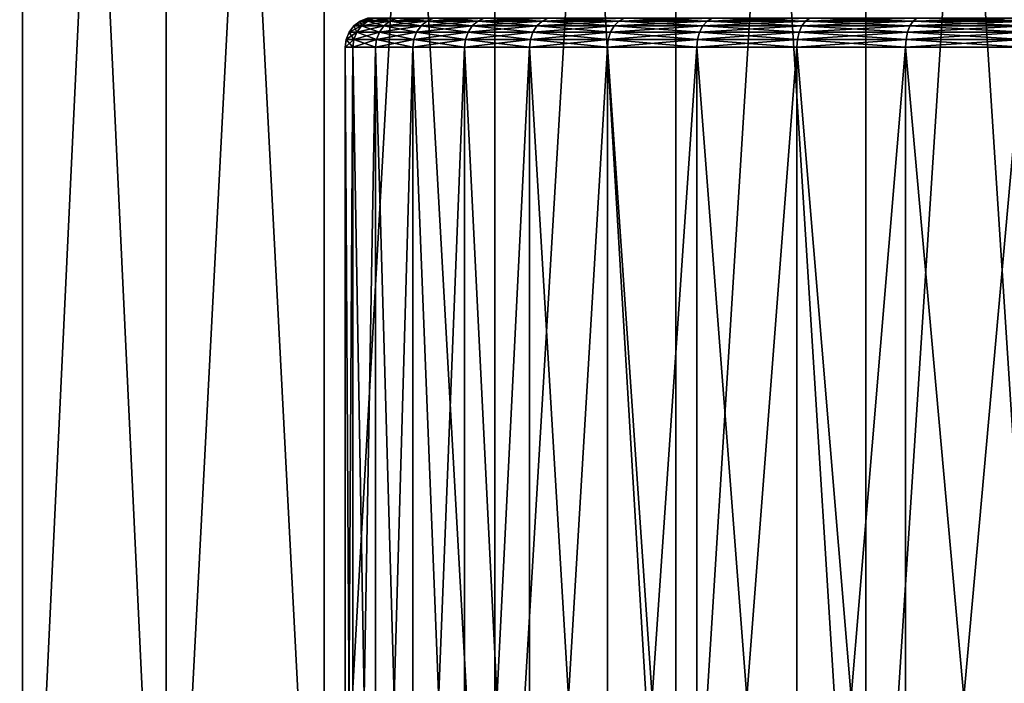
# Model space of a CAD drawing. Header units: metres. Extents: x -109 to 109, y -78 to 121.
# Tile 282 of 656: x -86.18 to -79.59, y 92.97 to 97.41. Entities that reach past the tile are written whole.
import ezdxf

# ---------------------------------------------------------------- set-up
doc = ezdxf.new("R2010")
doc.units = ezdxf.units.M
doc.layers.add('solid_508554_SW0001', color=7, linetype='CONTINUOUS')

msp = doc.modelspace()

# ---------------------------------------------------------------- linework, layer by layer
at = {"layer": 'solid_508554_SW0001'}
for points in [[(-87.017204, 109.825623, -24.358772), (-87.017212, 89.525627, -24.358774), (-86.160873, 89.525627, -23.301289)], [(-86.160873, 109.825623, -40.698708), (-86.160873, 89.525627, -40.698711), (-87.017212, 89.525627, -39.641224)], [(-86.160873, 109.825623, -40.698708), (-87.017212, 89.525627, -39.641224), (-87.017204, 109.825623, -39.641228)], [(-87.017204, 109.825623, -24.358772), (-86.160873, 89.525627, -23.301289), (-86.160873, 109.825623, -23.301292)], [(-86.160873, 109.825623, -23.301292), (-86.160873, 89.525627, -23.301289), (-85.198685, 89.525627, -22.339108)], [(-86.160873, 109.825623, -23.301292), (-85.198685, 89.525627, -22.339108), (-85.198708, 109.825623, -22.339127)], [(-85.198708, 109.825623, -41.660873), (-85.198685, 89.525627, -41.660892), (-86.160873, 89.525627, -40.698711)], [(-85.198708, 109.825623, -41.660873), (-86.160873, 89.525627, -40.698711), (-86.160873, 109.825623, -40.698708)], [(-85.198708, 109.825623, -22.339127), (-85.198685, 89.525627, -22.339108), (-84.141197, 89.525627, -21.482773)], [(-85.198708, 109.825623, -22.339127), (-84.141197, 89.525627, -21.482773), (-84.141228, 109.825623, -21.482794)], [(-84.141228, 109.825623, -42.517204), (-85.198685, 89.525627, -41.660892), (-85.198708, 109.825623, -41.660873)], [(-84.141228, 109.825623, -42.517204), (-84.141197, 89.525627, -42.517227), (-85.198685, 89.525627, -41.660892)], [(-84.141228, 109.825623, -21.482794), (-84.141197, 89.525627, -21.482773), (-82.999992, 89.525627, -20.741665)], [(-84.141228, 109.825623, -21.482794), (-82.999992, 89.525627, -20.741665), (-83.000015, 109.825623, -20.74168)], [(-83.000015, 109.825623, -43.25832), (-84.141197, 89.525627, -42.517227), (-84.141228, 109.825623, -42.517204)], [(-83.000015, 109.825623, -43.25832), (-82.999992, 89.525627, -43.258335), (-84.141197, 89.525627, -42.517227)], [(-83.000015, 109.825623, -20.74168), (-82.999992, 89.525627, -20.741665), (-81.787567, 89.525627, -20.123905)], [(-83.000015, 109.825623, -20.74168), (-81.787567, 89.525627, -20.123905), (-81.787582, 109.825623, -20.123913)], [(-81.787582, 109.825623, -43.876087), (-82.999992, 89.525627, -43.258335), (-83.000015, 109.825623, -43.25832)], [(-81.787582, 109.825623, -43.876087), (-81.787567, 89.525627, -43.876095), (-82.999992, 89.525627, -43.258335)], [(-81.787582, 109.825623, -20.123913), (-81.787567, 89.525627, -20.123905), (-80.517212, 89.525627, -19.636263)], [(-81.787582, 109.825623, -20.123913), (-80.517212, 89.525627, -19.636263), (-80.517212, 109.825623, -19.636263)], [(-80.517212, 109.825623, -44.363735), (-81.787567, 89.525627, -43.876095), (-81.787582, 109.825623, -43.876087)], [(-80.517212, 109.825623, -44.363735), (-80.517212, 89.525627, -44.363735), (-81.787567, 89.525627, -43.876095)], [(-80.517212, 109.825623, -19.636263), (-80.517212, 89.525627, -19.636263), (-79.20285, 89.525627, -19.284081)], [(-80.517212, 109.825623, -19.636263), (-79.20285, 89.525627, -19.284081), (-79.202827, 109.825623, -19.284077)], [(-79.202827, 109.825623, -44.715923), (-79.20285, 89.525627, -44.715919), (-80.517212, 89.525627, -44.363735)], [(-79.202827, 109.825623, -44.715923), (-80.517212, 89.525627, -44.363735), (-80.517212, 109.825623, -44.363735)], [(-83.900047, 97.398804, -32), (-83.941498, 97.366974, -32), (-83.891182, 97.366974, -32.863903)], [(-83.850006, 97.398804, -31.140907), (-83.941498, 97.366974, -32), (-83.900047, 97.398804, -32)], [(-83.850006, 97.398804, -31.140907), (-83.891182, 97.366974, -31.136095), (-83.941498, 97.366974, -32)], [(-83.851761, 97.418808, -32), (-83.900047, 97.398804, -32), (-83.850006, 97.398804, -32.859093)], [(-83.802055, 97.418808, -31.146513), (-83.900047, 97.398804, -32), (-83.851761, 97.418808, -32)], [(-83.802055, 97.418808, -31.146513), (-83.850006, 97.398804, -31.140907), (-83.900047, 97.398804, -32)], [(-83.850006, 97.398804, -32.859093), (-83.900047, 97.398804, -32), (-83.891182, 97.366974, -32.863903)], [(-83.850006, 97.398804, -32.859093), (-83.891182, 97.366974, -32.863903), (-83.740906, 97.366974, -33.716125)], [(-83.700577, 97.398804, -30.293432), (-83.740906, 97.366974, -30.283873), (-83.891182, 97.366974, -31.136095)], [(-83.850006, 97.398804, -31.140907), (-83.700577, 97.398804, -30.293432), (-83.891182, 97.366974, -31.136095)], [(-83.802055, 97.418808, -32.853489), (-83.851761, 97.418808, -32), (-83.850006, 97.398804, -32.859093)], [(-83.802055, 97.418808, -32.853489), (-83.850006, 97.398804, -32.859093), (-83.700577, 97.398804, -33.70657)], [(-83.653595, 97.418808, -30.304567), (-83.700577, 97.398804, -30.293432), (-83.850006, 97.398804, -31.140907)], [(-83.802055, 97.418808, -31.146513), (-83.653595, 97.418808, -30.304567), (-83.850006, 97.398804, -31.140907)], [(-83.700577, 97.398804, -33.70657), (-83.850006, 97.398804, -32.859093), (-83.740906, 97.366974, -33.716125)], [(-83.653595, 97.418808, -33.695435), (-83.802055, 97.418808, -32.853489), (-83.700577, 97.398804, -33.70657)], [(-83.700577, 97.398804, -33.70657), (-83.740906, 97.366974, -33.716125), (-83.492722, 97.366974, -34.545143)], [(-83.453766, 97.398804, -29.469036), (-83.492722, 97.366974, -29.454859), (-83.740906, 97.366974, -30.283873)], [(-83.700577, 97.398804, -30.293432), (-83.453766, 97.398804, -29.469036), (-83.740906, 97.366974, -30.283873)], [(-83.653595, 97.418808, -33.695435), (-83.700577, 97.398804, -33.70657), (-83.453766, 97.398804, -34.530964)], [(-83.408401, 97.418808, -29.485548), (-83.453766, 97.398804, -29.469036), (-83.700577, 97.398804, -30.293432)], [(-83.653595, 97.418808, -30.304567), (-83.408401, 97.418808, -29.485548), (-83.700577, 97.398804, -30.293432)], [(-83.453766, 97.398804, -34.530964), (-83.700577, 97.398804, -33.70657), (-83.492722, 97.366974, -34.545143)], [(-83.408401, 97.418808, -34.51445), (-83.653595, 97.418808, -33.695435), (-83.453766, 97.398804, -34.530964)], [(-83.453766, 97.398804, -34.530964), (-83.492722, 97.366974, -34.545143), (-83.149963, 97.366974, -35.339737)], [(-83.112923, 97.398804, -28.678865), (-83.149963, 97.366974, -28.660263), (-83.492722, 97.366974, -29.454859)], [(-83.453766, 97.398804, -29.469036), (-83.112923, 97.398804, -28.678865), (-83.492722, 97.366974, -29.454859)], [(-83.408401, 97.418808, -34.51445), (-83.453766, 97.398804, -34.530964), (-83.112923, 97.398804, -35.321133)], [(-83.069778, 97.418808, -28.700535), (-83.112923, 97.398804, -28.678865), (-83.453766, 97.398804, -29.469036)], [(-83.408401, 97.418808, -29.485548), (-83.069778, 97.418808, -28.700535), (-83.453766, 97.398804, -29.469036)], [(-83.112923, 97.398804, -35.321133), (-83.453766, 97.398804, -34.530964), (-83.149963, 97.366974, -35.339737)], [(-83.069778, 97.418808, -35.299465), (-83.408401, 97.418808, -34.51445), (-83.112923, 97.398804, -35.321133)], [(-83.112923, 97.398804, -35.321133), (-83.149963, 97.366974, -35.339737), (-82.717278, 97.366974, -36.089169)], [(-82.682648, 97.398804, -27.933609), (-82.717278, 97.366974, -27.910831), (-83.149963, 97.366974, -28.660263)], [(-83.112923, 97.398804, -28.678865), (-82.682648, 97.398804, -27.933609), (-83.149963, 97.366974, -28.660263)], [(-83.069778, 97.418808, -35.299465), (-83.112923, 97.398804, -35.321133), (-82.682648, 97.398804, -36.066391)], [(-82.642311, 97.418808, -27.96014), (-82.682648, 97.398804, -27.933609), (-83.112923, 97.398804, -28.678865)], [(-83.069778, 97.418808, -28.700535), (-82.642311, 97.418808, -27.96014), (-83.112923, 97.398804, -28.678865)], [(-82.682648, 97.398804, -36.066391), (-83.112923, 97.398804, -35.321133), (-82.717278, 97.366974, -36.089169)], [(-82.642311, 97.418808, -36.03986), (-83.069778, 97.418808, -35.299465), (-82.682648, 97.398804, -36.066391)], [(-82.682648, 97.398804, -36.066391), (-82.717278, 97.366974, -36.089169), (-82.200516, 97.366974, -36.783302)], [(-82.168762, 97.398804, -27.243343), (-82.200516, 97.366974, -27.2167), (-82.717278, 97.366974, -27.910831)], [(-82.682648, 97.398804, -27.933609), (-82.168762, 97.398804, -27.243343), (-82.717278, 97.366974, -27.910831)], [(-82.642311, 97.418808, -36.03986), (-82.682648, 97.398804, -36.066391), (-82.168762, 97.398804, -36.756657)], [(-82.131775, 97.418808, -27.274378), (-82.168762, 97.398804, -27.243343), (-82.682648, 97.398804, -27.933609)], [(-82.642311, 97.418808, -27.96014), (-82.131775, 97.418808, -27.274378), (-82.682648, 97.398804, -27.933609)], [(-82.168762, 97.398804, -36.756657), (-82.682648, 97.398804, -36.066391), (-82.200516, 97.366974, -36.783302)], [(-82.131775, 97.418808, -36.725624), (-82.642311, 97.418808, -36.03986), (-82.168762, 97.398804, -36.756657)], [(-82.168762, 97.398804, -36.756657), (-82.200516, 97.366974, -36.783302), (-81.606667, 97.366974, -37.412746)], [(-81.578217, 97.398804, -26.617401), (-81.606667, 97.366974, -26.587252), (-82.200516, 97.366974, -27.2167)], [(-82.168762, 97.398804, -27.243343), (-81.578217, 97.398804, -26.617401), (-82.200516, 97.366974, -27.2167)], [(-82.131775, 97.418808, -36.725624), (-82.168762, 97.398804, -36.756657), (-81.578217, 97.398804, -37.382599)], [(-81.54509, 97.418808, -26.652521), (-81.578217, 97.398804, -26.617401), (-82.168762, 97.398804, -27.243343)], [(-82.131775, 97.418808, -27.274378), (-81.54509, 97.418808, -26.652521), (-82.168762, 97.398804, -27.243343)], [(-81.578217, 97.398804, -37.382599), (-82.168762, 97.398804, -36.756657), (-81.606667, 97.366974, -37.412746)], [(-81.54509, 97.418808, -37.347481), (-82.131775, 97.418808, -36.725624), (-81.578217, 97.398804, -37.382599)], [(-81.578217, 97.398804, -37.382599), (-81.606667, 97.366974, -37.412746), (-80.943756, 97.366974, -37.968994)], [(-80.918999, 97.398804, -26.064253), (-80.943756, 97.366974, -26.031004), (-81.606667, 97.366974, -26.587252)], [(-81.578217, 97.398804, -26.617401), (-80.918999, 97.398804, -26.064253), (-81.606667, 97.366974, -26.587252)], [(-81.54509, 97.418808, -37.347481), (-81.578217, 97.398804, -37.382599), (-80.918999, 97.398804, -37.935749)], [(-80.890167, 97.418808, -26.10298), (-80.918999, 97.398804, -26.064253), (-81.578217, 97.398804, -26.617401)], [(-81.54509, 97.418808, -26.652521), (-80.890167, 97.418808, -26.10298), (-81.578217, 97.398804, -26.617401)], [(-80.918999, 97.398804, -37.935749), (-81.578217, 97.398804, -37.382599), (-80.943756, 97.366974, -37.968994)], [(-80.890167, 97.418808, -37.897018), (-81.54509, 97.418808, -37.347481), (-80.918999, 97.398804, -37.935749)], [(-80.918999, 97.398804, -37.935749), (-80.943756, 97.366974, -37.968994), (-80.220749, 97.366974, -38.444523)], [(-80.20002, 97.398804, -25.591373), (-80.220749, 97.366974, -25.555475), (-80.943756, 97.366974, -26.031004)], [(-80.918999, 97.398804, -26.064253), (-80.20002, 97.398804, -25.591373), (-80.943756, 97.366974, -26.031004)], [(-80.890167, 97.418808, -37.897018), (-80.918999, 97.398804, -37.935749), (-80.20002, 97.398804, -38.408627)], [(-80.17588, 97.418808, -25.633186), (-80.20002, 97.398804, -25.591373), (-80.918999, 97.398804, -26.064253)], [(-80.890167, 97.418808, -26.10298), (-80.17588, 97.418808, -25.633186), (-80.918999, 97.398804, -26.064253)], [(-80.20002, 97.398804, -38.408627), (-80.918999, 97.398804, -37.935749), (-80.220749, 97.366974, -38.444523)], [(-80.17588, 97.418808, -38.366814), (-80.890167, 97.418808, -37.897018), (-80.20002, 97.398804, -38.408627)], [(-80.20002, 97.398804, -38.408627), (-80.220749, 97.366974, -38.444523), (-79.447426, 97.366974, -38.832901)], [(-79.431007, 97.398804, -25.205158), (-79.447426, 97.366974, -25.167099), (-80.220749, 97.366974, -25.555475)], [(-80.20002, 97.398804, -25.591373), (-79.431007, 97.398804, -25.205158), (-80.220749, 97.366974, -25.555475)], [(-80.17588, 97.418808, -38.366814), (-80.20002, 97.398804, -38.408627), (-79.431007, 97.398804, -38.794842)], [(-79.411888, 97.418808, -25.249493), (-79.431007, 97.398804, -25.205158), (-80.20002, 97.398804, -25.591373)], [(-80.17588, 97.418808, -25.633186), (-79.411888, 97.418808, -25.249493), (-80.20002, 97.398804, -25.591373)], [(-79.431007, 97.398804, -38.794842), (-80.20002, 97.398804, -38.408627), (-79.447426, 97.366974, -38.832901)], [(-79.411888, 97.418808, -38.750507), (-80.17588, 97.418808, -38.366814), (-79.431007, 97.398804, -38.794842)], [(-83.973282, 97.325493, -32), (-83.99324, 97.277184, -32), (-83.942574, 97.277184, -32.869911)], [(-83.922752, 97.325493, -31.132404), (-83.99324, 97.277184, -32), (-83.973282, 97.325493, -32)], [(-83.922752, 97.325493, -31.132404), (-83.942574, 97.277184, -31.130089), (-83.99324, 97.277184, -32)], [(-83.941498, 97.366974, -32), (-83.973282, 97.325493, -32), (-83.922752, 97.325493, -32.867596)], [(-83.891182, 97.366974, -31.136095), (-83.973282, 97.325493, -32), (-83.941498, 97.366974, -32)], [(-83.891182, 97.366974, -31.136095), (-83.922752, 97.325493, -31.132404), (-83.973282, 97.325493, -32)], [(-83.922752, 97.325493, -32.867596), (-83.973282, 97.325493, -32), (-83.942574, 97.277184, -32.869911)], [(-83.922752, 97.325493, -32.867596), (-83.942574, 97.277184, -32.869911), (-83.79126, 97.277184, -33.728062)], [(-83.771843, 97.325493, -30.276543), (-83.79126, 97.277184, -30.27194), (-83.942574, 97.277184, -31.130089)], [(-83.922752, 97.325493, -31.132404), (-83.771843, 97.325493, -30.276543), (-83.942574, 97.277184, -31.130089)], [(-83.891182, 97.366974, -32.863903), (-83.941498, 97.366974, -32), (-83.922752, 97.325493, -32.867596)], [(-83.891182, 97.366974, -32.863903), (-83.922752, 97.325493, -32.867596), (-83.771843, 97.325493, -33.723457)], [(-83.740906, 97.366974, -30.283873), (-83.771843, 97.325493, -30.276543), (-83.922752, 97.325493, -31.132404)], [(-83.891182, 97.366974, -31.136095), (-83.740906, 97.366974, -30.283873), (-83.922752, 97.325493, -31.132404)], [(-83.771843, 97.325493, -33.723457), (-83.922752, 97.325493, -32.867596), (-83.79126, 97.277184, -33.728062)], [(-83.740906, 97.366974, -33.716125), (-83.891182, 97.366974, -32.863903), (-83.771843, 97.325493, -33.723457)], [(-83.771843, 97.325493, -33.723457), (-83.79126, 97.277184, -33.728062), (-83.541344, 97.277184, -34.56284)], [(-83.522591, 97.325493, -29.443987), (-83.541344, 97.277184, -29.43716), (-83.79126, 97.277184, -30.27194)], [(-83.771843, 97.325493, -30.276543), (-83.522591, 97.325493, -29.443987), (-83.79126, 97.277184, -30.27194)], [(-83.740906, 97.366974, -33.716125), (-83.771843, 97.325493, -33.723457), (-83.522591, 97.325493, -34.556015)], [(-83.492722, 97.366974, -29.454859), (-83.522591, 97.325493, -29.443987), (-83.771843, 97.325493, -30.276543)], [(-83.740906, 97.366974, -30.283873), (-83.492722, 97.366974, -29.454859), (-83.771843, 97.325493, -30.276543)], [(-83.522591, 97.325493, -34.556015), (-83.771843, 97.325493, -33.723457), (-83.541344, 97.277184, -34.56284)], [(-83.492722, 97.366974, -34.545143), (-83.740906, 97.366974, -33.716125), (-83.522591, 97.325493, -34.556015)], [(-83.522591, 97.325493, -34.556015), (-83.541344, 97.277184, -34.56284), (-83.196205, 97.277184, -35.362961)], [(-83.178368, 97.325493, -28.645996), (-83.196205, 97.277184, -28.637041), (-83.541344, 97.277184, -29.43716)], [(-83.522591, 97.325493, -29.443987), (-83.178368, 97.325493, -28.645996), (-83.541344, 97.277184, -29.43716)], [(-83.492722, 97.366974, -34.545143), (-83.522591, 97.325493, -34.556015), (-83.178368, 97.325493, -35.354004)], [(-83.149963, 97.366974, -28.660263), (-83.178368, 97.325493, -28.645996), (-83.522591, 97.325493, -29.443987)], [(-83.492722, 97.366974, -29.454859), (-83.149963, 97.366974, -28.660263), (-83.522591, 97.325493, -29.443987)], [(-83.178368, 97.325493, -35.354004), (-83.522591, 97.325493, -34.556015), (-83.196205, 97.277184, -35.362961)], [(-83.149963, 97.366974, -35.339737), (-83.492722, 97.366974, -34.545143), (-83.178368, 97.325493, -35.354004)], [(-83.178368, 97.325493, -35.354004), (-83.196205, 97.277184, -35.362961), (-82.760513, 97.277184, -36.117603)], [(-82.743835, 97.325493, -27.893364), (-82.760513, 97.277184, -27.882399), (-83.196205, 97.277184, -28.637041)], [(-83.178368, 97.325493, -28.645996), (-82.743835, 97.325493, -27.893364), (-83.196205, 97.277184, -28.637041)], [(-83.149963, 97.366974, -35.339737), (-83.178368, 97.325493, -35.354004), (-82.743835, 97.325493, -36.106636)], [(-82.717278, 97.366974, -27.910831), (-82.743835, 97.325493, -27.893364), (-83.178368, 97.325493, -28.645996)], [(-83.149963, 97.366974, -28.660263), (-82.717278, 97.366974, -27.910831), (-83.178368, 97.325493, -28.645996)], [(-82.743835, 97.325493, -36.106636), (-83.178368, 97.325493, -35.354004), (-82.760513, 97.277184, -36.117603)], [(-82.717278, 97.366974, -36.089169), (-83.149963, 97.366974, -35.339737), (-82.743835, 97.325493, -36.106636)], [(-82.743835, 97.325493, -36.106636), (-82.760513, 97.277184, -36.117603), (-82.240158, 97.277184, -36.816563)], [(-82.224869, 97.325493, -27.196266), (-82.240158, 97.277184, -27.183439), (-82.760513, 97.277184, -27.882399)], [(-82.743835, 97.325493, -27.893364), (-82.224869, 97.325493, -27.196266), (-82.760513, 97.277184, -27.882399)], [(-82.717278, 97.366974, -36.089169), (-82.743835, 97.325493, -36.106636), (-82.224869, 97.325493, -36.803734)], [(-82.200516, 97.366974, -27.2167), (-82.224869, 97.325493, -27.196266), (-82.743835, 97.325493, -27.893364)], [(-82.717278, 97.366974, -27.910831), (-82.200516, 97.366974, -27.2167), (-82.743835, 97.325493, -27.893364)], [(-82.224869, 97.325493, -36.803734), (-82.743835, 97.325493, -36.106636), (-82.240158, 97.277184, -36.816563)], [(-82.200516, 97.366974, -36.783302), (-82.717278, 97.366974, -36.089169), (-82.224869, 97.325493, -36.803734)], [(-82.224869, 97.325493, -36.803734), (-82.240158, 97.277184, -36.816563), (-81.642174, 97.277184, -37.450386)], [(-81.628479, 97.325493, -26.564131), (-81.642174, 97.277184, -26.549616), (-82.240158, 97.277184, -27.183439)], [(-82.224869, 97.325493, -27.196266), (-81.628479, 97.325493, -26.564131), (-82.240158, 97.277184, -27.183439)], [(-82.200516, 97.366974, -36.783302), (-82.224869, 97.325493, -36.803734), (-81.628479, 97.325493, -37.435871)], [(-81.606667, 97.366974, -26.587252), (-81.628479, 97.325493, -26.564131), (-82.224869, 97.325493, -27.196266)], [(-82.200516, 97.366974, -27.2167), (-81.606667, 97.366974, -26.587252), (-82.224869, 97.325493, -27.196266)], [(-81.628479, 97.325493, -37.435871), (-82.224869, 97.325493, -36.803734), (-81.642174, 97.277184, -37.450386)], [(-81.606667, 97.366974, -37.412746), (-82.200516, 97.366974, -36.783302), (-81.628479, 97.325493, -37.435871)], [(-81.628479, 97.325493, -37.435871), (-81.642174, 97.277184, -37.450386), (-80.974655, 97.277184, -38.010502)], [(-80.962738, 97.325493, -26.005507), (-80.974655, 97.277184, -25.989498), (-81.642174, 97.277184, -26.549616)], [(-81.628479, 97.325493, -26.564131), (-80.962738, 97.325493, -26.005507), (-81.642174, 97.277184, -26.549616)], [(-81.606667, 97.366974, -37.412746), (-81.628479, 97.325493, -37.435871), (-80.962738, 97.325493, -37.994495)], [(-80.943756, 97.366974, -26.031004), (-80.962738, 97.325493, -26.005507), (-81.628479, 97.325493, -26.564131)], [(-81.606667, 97.366974, -26.587252), (-80.943756, 97.366974, -26.031004), (-81.628479, 97.325493, -26.564131)], [(-80.962738, 97.325493, -37.994495), (-81.628479, 97.325493, -37.435871), (-80.974655, 97.277184, -38.010502)], [(-80.943756, 97.366974, -37.968994), (-81.606667, 97.366974, -37.412746), (-80.962738, 97.325493, -37.994495)], [(-80.962738, 97.325493, -37.994495), (-80.974655, 97.277184, -38.010502), (-80.24662, 97.277184, -38.489334)], [(-80.236641, 97.325493, -25.527946), (-80.24662, 97.277184, -25.510664), (-80.974655, 97.277184, -25.989498)], [(-80.962738, 97.325493, -26.005507), (-80.236641, 97.325493, -25.527946), (-80.974655, 97.277184, -25.989498)], [(-80.943756, 97.366974, -37.968994), (-80.962738, 97.325493, -37.994495), (-80.236641, 97.325493, -38.472054)], [(-80.220749, 97.366974, -25.555475), (-80.236641, 97.325493, -25.527946), (-80.962738, 97.325493, -26.005507)], [(-80.943756, 97.366974, -26.031004), (-80.220749, 97.366974, -25.555475), (-80.962738, 97.325493, -26.005507)], [(-80.236641, 97.325493, -38.472054), (-80.962738, 97.325493, -37.994495), (-80.24662, 97.277184, -38.489334)], [(-80.220749, 97.366974, -38.444523), (-80.943756, 97.366974, -37.968994), (-80.236641, 97.325493, -38.472054)], [(-80.236641, 97.325493, -38.472054), (-80.24662, 97.277184, -38.489334), (-79.467918, 97.277184, -38.880413)], [(-79.460014, 97.325493, -25.137911), (-79.467918, 97.277184, -25.119587), (-80.24662, 97.277184, -25.510664)], [(-80.236641, 97.325493, -25.527946), (-79.460014, 97.325493, -25.137911), (-80.24662, 97.277184, -25.510664)], [(-80.220749, 97.366974, -38.444523), (-80.236641, 97.325493, -38.472054), (-79.460014, 97.325493, -38.862091)], [(-79.447426, 97.366974, -25.167099), (-79.460014, 97.325493, -25.137911), (-80.236641, 97.325493, -25.527946)], [(-80.220749, 97.366974, -25.555475), (-79.447426, 97.366974, -25.167099), (-80.236641, 97.325493, -25.527946)], [(-79.460014, 97.325493, -38.862091), (-80.236641, 97.325493, -38.472054), (-79.467918, 97.277184, -38.880413)], [(-79.447426, 97.366974, -38.832901), (-80.220749, 97.366974, -38.444523), (-79.460014, 97.325493, -38.862091)], [(-83.99324, 97.277184, -32), (-84, 97.225624, -32), (-83.949287, 97.225624, -32.870697)], [(-83.942574, 97.277184, -31.130089), (-83.949287, 97.225624, -31.129303), (-84, 97.225624, -32)], [(-83.942574, 97.277184, -31.130089), (-84, 97.225624, -32), (-83.99324, 97.277184, -32)], [(-83.942574, 97.277184, -32.869911), (-83.99324, 97.277184, -32), (-83.949287, 97.225624, -32.870697)], [(-83.942574, 97.277184, -32.869911), (-83.949287, 97.225624, -32.870697), (-83.797836, 97.225624, -33.729618)], [(-83.79126, 97.277184, -30.27194), (-83.797836, 97.225624, -30.270382), (-83.949287, 97.225624, -31.129303)], [(-83.942574, 97.277184, -31.130089), (-83.79126, 97.277184, -30.27194), (-83.949287, 97.225624, -31.129303)], [(-83.79126, 97.277184, -33.728062), (-83.942574, 97.277184, -32.869911), (-83.797836, 97.225624, -33.729618)], [(-83.79126, 97.277184, -33.728062), (-83.797836, 97.225624, -33.729618), (-83.547691, 97.225624, -34.565151)], [(-83.541344, 97.277184, -29.43716), (-83.547691, 97.225624, -29.434849), (-83.797836, 97.225624, -30.270382)], [(-83.79126, 97.277184, -30.27194), (-83.541344, 97.277184, -29.43716), (-83.797836, 97.225624, -30.270382)], [(-83.541344, 97.277184, -34.56284), (-83.79126, 97.277184, -33.728062), (-83.547691, 97.225624, -34.565151)], [(-83.541344, 97.277184, -34.56284), (-83.547691, 97.225624, -34.565151), (-83.202248, 97.225624, -35.365993)], [(-83.196205, 97.277184, -28.637041), (-83.202248, 97.225624, -28.634007), (-83.547691, 97.225624, -29.434849)], [(-83.541344, 97.277184, -29.43716), (-83.196205, 97.277184, -28.637041), (-83.547691, 97.225624, -29.434849)], [(-83.196205, 97.277184, -35.362961), (-83.541344, 97.277184, -34.56284), (-83.202248, 97.225624, -35.365993)], [(-83.196205, 97.277184, -35.362961), (-83.202248, 97.225624, -35.365993), (-82.766159, 97.225624, -36.121319)], [(-82.760513, 97.277184, -27.882399), (-82.766159, 97.225624, -27.878683), (-83.202248, 97.225624, -28.634007)], [(-83.196205, 97.277184, -28.637041), (-82.760513, 97.277184, -27.882399), (-83.202248, 97.225624, -28.634007)], [(-82.760513, 97.277184, -36.117603), (-83.196205, 97.277184, -35.362961), (-82.766159, 97.225624, -36.121319)], [(-82.760513, 97.277184, -36.117603), (-82.766159, 97.225624, -36.121319), (-82.245331, 97.225624, -36.820908)], [(-82.240158, 97.277184, -27.183439), (-82.245331, 97.225624, -27.179092), (-82.766159, 97.225624, -27.878683)], [(-82.760513, 97.277184, -27.882399), (-82.240158, 97.277184, -27.183439), (-82.766159, 97.225624, -27.878683)], [(-82.240158, 97.277184, -36.816563), (-82.760513, 97.277184, -36.117603), (-82.245331, 97.225624, -36.820908)], [(-82.240158, 97.277184, -36.816563), (-82.245331, 97.225624, -36.820908), (-81.646812, 97.225624, -37.455303)], [(-81.642174, 97.277184, -26.549616), (-81.646812, 97.225624, -26.544699), (-82.245331, 97.225624, -27.179092)], [(-82.240158, 97.277184, -27.183439), (-81.642174, 97.277184, -26.549616), (-82.245331, 97.225624, -27.179092)], [(-81.642174, 97.277184, -37.450386), (-82.240158, 97.277184, -36.816563), (-81.646812, 97.225624, -37.455303)], [(-81.642174, 97.277184, -37.450386), (-81.646812, 97.225624, -37.455303), (-80.978691, 97.225624, -38.015923)], [(-80.974655, 97.277184, -25.989498), (-80.978691, 97.225624, -25.984076), (-81.646812, 97.225624, -26.544699)], [(-81.642174, 97.277184, -26.549616), (-80.974655, 97.277184, -25.989498), (-81.646812, 97.225624, -26.544699)], [(-80.974655, 97.277184, -38.010502), (-81.642174, 97.277184, -37.450386), (-80.978691, 97.225624, -38.015923)], [(-80.974655, 97.277184, -38.010502), (-80.978691, 97.225624, -38.015923), (-80.25, 97.225624, -38.49519)], [(-80.24662, 97.277184, -25.510664), (-80.25, 97.225624, -25.50481), (-80.978691, 97.225624, -25.984076)], [(-80.974655, 97.277184, -25.989498), (-80.24662, 97.277184, -25.510664), (-80.978691, 97.225624, -25.984076)], [(-80.24662, 97.277184, -38.489334), (-80.974655, 97.277184, -38.010502), (-80.25, 97.225624, -38.49519)], [(-80.24662, 97.277184, -38.489334), (-80.25, 97.225624, -38.49519), (-79.470596, 97.225624, -38.88662)], [(-79.467918, 97.277184, -25.119587), (-79.470596, 97.225624, -25.113379), (-80.25, 97.225624, -25.50481)], [(-80.24662, 97.277184, -25.510664), (-79.467918, 97.277184, -25.119587), (-80.25, 97.225624, -25.50481)], [(-79.467918, 97.277184, -38.880413), (-80.24662, 97.277184, -38.489334), (-79.470596, 97.225624, -38.88662)], [(-83.949272, 88.525627, -32.870804), (-83.949287, 97.225624, -32.870697), (-84, 97.225624, -32)], [(-84, 88.525627, -32), (-83.949272, 88.525627, -32.870804), (-84, 97.225624, -32)], [(-83.949287, 97.225624, -31.129303), (-84, 88.525627, -32), (-84, 97.225624, -32)], [(-83.949287, 97.225624, -31.129303), (-83.949272, 88.525627, -31.129196), (-84, 88.525627, -32)], [(-83.797882, 88.525627, -33.729424), (-83.797836, 97.225624, -33.729618), (-83.949287, 97.225624, -32.870697)], [(-83.949272, 88.525627, -32.870804), (-83.797882, 88.525627, -33.729424), (-83.949287, 97.225624, -32.870697)], [(-83.949287, 97.225624, -31.129303), (-83.797836, 97.225624, -30.270382), (-83.949272, 88.525627, -31.129196)], [(-83.797836, 97.225624, -30.270382), (-83.797882, 88.525627, -30.270576), (-83.949272, 88.525627, -31.129196)], [(-83.797882, 88.525627, -33.729424), (-83.547653, 88.525627, -34.565277), (-83.797836, 97.225624, -33.729618)], [(-83.547691, 97.225624, -29.434849), (-83.547653, 88.525627, -29.434721), (-83.797882, 88.525627, -30.270576)], [(-83.797836, 97.225624, -30.270382), (-83.547691, 97.225624, -29.434849), (-83.797882, 88.525627, -30.270576)], [(-83.547653, 88.525627, -34.565277), (-83.547691, 97.225624, -34.565151), (-83.797836, 97.225624, -33.729618)], [(-83.202248, 88.525627, -35.365982), (-83.202248, 97.225624, -35.365993), (-83.547691, 97.225624, -34.565151)], [(-83.547653, 88.525627, -34.565277), (-83.202248, 88.525627, -35.365982), (-83.547691, 97.225624, -34.565151)], [(-83.547691, 97.225624, -29.434849), (-83.202248, 97.225624, -28.634007), (-83.547653, 88.525627, -29.434721)], [(-83.202248, 97.225624, -28.634007), (-83.202248, 88.525627, -28.63402), (-83.547653, 88.525627, -29.434721)], [(-82.766251, 88.525627, -36.12117), (-82.766159, 97.225624, -36.121319), (-83.202248, 97.225624, -35.365993)], [(-83.202248, 88.525627, -35.365982), (-82.766251, 88.525627, -36.12117), (-83.202248, 97.225624, -35.365993)], [(-82.766159, 97.225624, -27.878683), (-82.766251, 88.525627, -27.878828), (-83.202248, 88.525627, -28.63402)], [(-83.202248, 97.225624, -28.634007), (-82.766159, 97.225624, -27.878683), (-83.202248, 88.525627, -28.63402)], [(-82.766251, 88.525627, -36.12117), (-82.245247, 88.525627, -36.821011), (-82.766159, 97.225624, -36.121319)], [(-82.245331, 97.225624, -27.179092), (-82.245247, 88.525627, -27.178991), (-82.766251, 88.525627, -27.878828)], [(-82.766159, 97.225624, -27.878683), (-82.245331, 97.225624, -27.179092), (-82.766251, 88.525627, -27.878828)], [(-82.245247, 88.525627, -36.821011), (-82.245331, 97.225624, -36.820908), (-82.766159, 97.225624, -36.121319)], [(-81.646896, 88.525627, -37.455215), (-81.646812, 97.225624, -37.455303), (-82.245331, 97.225624, -36.820908)], [(-82.245247, 88.525627, -36.821011), (-81.646896, 88.525627, -37.455215), (-82.245331, 97.225624, -36.820908)], [(-82.245331, 97.225624, -27.179092), (-81.646812, 97.225624, -26.544699), (-82.245247, 88.525627, -27.178991)], [(-81.646812, 97.225624, -26.544699), (-81.646896, 88.525627, -26.544783), (-82.245247, 88.525627, -27.178991)], [(-81.646896, 88.525627, -37.455215), (-80.978699, 88.525627, -38.015919), (-81.646812, 97.225624, -37.455303)], [(-80.978691, 97.225624, -25.984076), (-80.978699, 88.525627, -25.984079), (-81.646896, 88.525627, -26.544783)], [(-81.646812, 97.225624, -26.544699), (-80.978691, 97.225624, -25.984076), (-81.646896, 88.525627, -26.544783)], [(-80.978699, 88.525627, -38.015919), (-80.978691, 97.225624, -38.015923), (-81.646812, 97.225624, -37.455303)], [(-80.978699, 88.525627, -38.015919), (-80.249908, 88.525627, -38.495243), (-80.978691, 97.225624, -38.015923)], [(-80.25, 97.225624, -25.50481), (-80.249908, 88.525627, -25.504759), (-80.978699, 88.525627, -25.984079)], [(-80.978691, 97.225624, -25.984076), (-80.25, 97.225624, -25.50481), (-80.978699, 88.525627, -25.984079)], [(-80.249908, 88.525627, -38.495243), (-80.25, 97.225624, -38.49519), (-80.978691, 97.225624, -38.015923)], [(-79.470757, 88.525627, -38.886547), (-79.470596, 97.225624, -38.88662), (-80.25, 97.225624, -38.49519)], [(-80.249908, 88.525627, -38.495243), (-79.470757, 88.525627, -38.886547), (-80.25, 97.225624, -38.49519)], [(-80.25, 97.225624, -25.50481), (-79.470596, 97.225624, -25.113379), (-80.249908, 88.525627, -25.504759)], [(-79.470596, 97.225624, -25.113379), (-79.470757, 88.525627, -25.113453), (-80.249908, 88.525627, -25.504759)]]:
    msp.add_3dface(points, dxfattribs=at)

doc.saveas('drawing.dxf')
